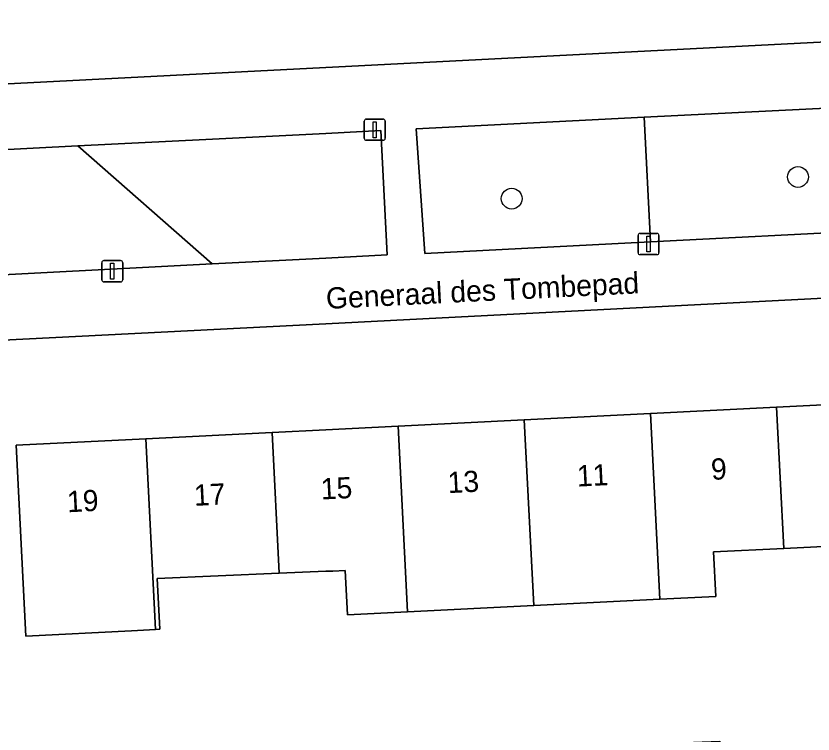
# Model space of a CAD drawing. Extents: x 161084 to 161928, y 385354 to 386522.
# Drawn here: x 161485.38 to 161523, y 385918.63 to 385952.51 of the extents above; entities that cross this region are included whole.
import ezdxf

# ---------------------------------------------------------------- set-up
doc = ezdxf.new("R2010")
doc.units = 0
for name, color, linetype in [('IMGEO_Boom', 7, 'Continuous'), ('IMGEO_Erf', 7, 'Continuous'), ('IMGEO_Groenvoorziening', 7, 'Continuous'), ('IMGEO_Lichtmast', 7, 'Continuous'), ('IMGEO_Openbare_ruimte_label', 7, 'Continuous'), ('IMGEO_Pand', 7, 'Continuous'), ('IMGEO_Pand_nummerreeks', 7, 'Continuous'), ('IMGEO_Voetpad_open', 7, 'Continuous')]:
    doc.layers.add(name, color=color, linetype=linetype)

msp = doc.modelspace()

# ---------------------------------------------------------------- linework, layer by layer
at = {"layer": 'IMGEO_Boom'}
for centre in [(161522.285, 385944.91), (161508.773, 385943.888)]:
    msp.add_circle(centre, 0.489, dxfattribs=at)
at = {"layer": 'IMGEO_Erf'}
for points in [[(161480.026, 385974.042), (161481.322, 385949.114), (161500, 385950.071), (161547.567, 385952.508), (161547.214, 385959.403)], [(161548.21, 385940.46), (161500, 385937.988), (161481.966, 385937.063), (161483.203, 385912.039), (161486.552, 385912.255), (161486.366, 385915.25), (161492.329, 385915.556), (161492.261, 385916.772), (161494.738, 385916.899), (161494.971, 385912.687), (161502.108, 385913.275), (161501.947, 385917.52), (161504.2, 385917.606), (161506.685, 385917.7), (161506.847, 385913.454), (161514.014, 385913.869), (161513.853, 385918.114), (161516.106, 385918.2), (161518.591, 385918.294), (161518.753, 385914.048), (161525.846, 385914.459)], [(161527.563, 385927.679), (161521.611, 385927.381), (161518.305, 385927.216), (161518.41, 385925.121), (161515.764, 385924.988), (161509.811, 385924.691), (161503.858, 385924.394), (161501.02, 385924.252), (161500.915, 385926.347), (161500.335, 385926.318), (161500, 385926.304), (161497.799, 385926.211), (161492.041, 385925.968), (161492.162, 385923.567), (161491.966, 385923.557), (161490.837, 385923.5), (161485.843, 385923.249), (161485.39, 385932.25), (161491.512, 385932.558), (161497.464, 385932.857), (161500, 385932.985), (161503.417, 385933.157), (161509.369, 385933.457), (161515.322, 385933.756), (161521.274, 385934.056), (161527.226, 385934.356)]]:
    msp.add_lwpolyline(points, dxfattribs=at)
at = {"layer": 'IMGEO_Groenvoorziening'}
for points in [[(161515.324, 385941.85), (161525.81, 385942.389), (161525.513, 385948.256), (161515.026, 385947.725)], [(161515.324, 385941.85), (161515.026, 385947.725), (161504.271, 385947.181), (161504.669, 385941.303)], [(161488.303, 385946.373), (161494.641, 385940.806), (161500, 385941.081), (161502.899, 385941.23), (161502.602, 385947.097), (161500, 385946.965), (161494.344, 385946.679)], [(161494.641, 385940.806), (161488.303, 385946.373), (161481.36, 385946.022), (161481.758, 385940.144)]]:
    msp.add_lwpolyline(points, close=True, dxfattribs=at)
at = {"layer": 'IMGEO_Lichtmast'}
for p, q in [((161501.913, 385947.64), (161502.703, 385947.64)), ((161502.703, 385947.64), (161501.913, 385947.64)), ((161501.813, 385946.74), (161501.813, 385947.54)), ((161501.813, 385947.54), (161501.813, 385946.74)), ((161502.803, 385947.54), (161502.803, 385946.74)), ((161502.803, 385946.74), (161502.803, 385947.54)), ((161502.703, 385946.64), (161501.913, 385946.64)), ((161501.913, 385946.64), (161502.703, 385946.64)), ((161514.735, 385941.346), (161514.735, 385942.146)), ((161514.735, 385942.146), (161514.735, 385941.346)), ((161514.835, 385942.246), (161515.625, 385942.246)), ((161515.625, 385942.246), (161514.835, 385942.246)), ((161515.725, 385942.146), (161515.725, 385941.346)), ((161515.725, 385941.346), (161515.725, 385942.146)), ((161515.625, 385941.246), (161514.835, 385941.246)), ((161514.835, 385941.246), (161515.625, 385941.246)), ((161489.428, 385940.063), (161489.428, 385940.863)), ((161489.428, 385940.863), (161489.428, 385940.063)), ((161489.528, 385940.963), (161490.318, 385940.963)), ((161490.318, 385940.963), (161489.528, 385940.963)), ((161490.418, 385940.863), (161490.418, 385940.063)), ((161490.418, 385940.063), (161490.418, 385940.863)), ((161490.318, 385939.963), (161489.528, 385939.963)), ((161489.528, 385939.963), (161490.318, 385939.963))]:
    msp.add_line(p, q, dxfattribs=at)
for points in [[(161502.233, 385947.515), (161502.383, 385947.515), (161502.383, 385946.765), (161502.233, 385946.765), (161502.233, 385947.515)], [(161515.155, 385942.121), (161515.305, 385942.121), (161515.305, 385941.371), (161515.155, 385941.371), (161515.155, 385942.121)], [(161489.848, 385940.838), (161489.998, 385940.838), (161489.998, 385940.088), (161489.848, 385940.088), (161489.848, 385940.838)]]:
    msp.add_lwpolyline(points, dxfattribs=at)
for centre, start, end in [((161501.913, 385947.54), 90, 180), ((161501.913, 385947.54), 90, 180), ((161502.703, 385947.54), 0, 90), ((161502.703, 385947.54), 360, 90), ((161501.913, 385946.74), 180, 270), ((161501.913, 385946.74), 180, 270), ((161502.703, 385946.74), 270, 0), ((161502.703, 385946.74), 270, 0), ((161514.835, 385942.146), 90, 180), ((161514.835, 385942.146), 90, 180), ((161515.625, 385942.146), 0, 90), ((161515.625, 385942.146), 360, 90), ((161514.835, 385941.346), 180, 270), ((161514.835, 385941.346), 180, 270), ((161515.625, 385941.346), 270, 0), ((161515.625, 385941.346), 270, 0), ((161489.528, 385940.863), 90, 180), ((161489.528, 385940.863), 90, 180), ((161490.318, 385940.863), 0, 90), ((161490.318, 385940.863), 360, 90), ((161489.528, 385940.063), 180, 270), ((161489.528, 385940.063), 180, 270), ((161490.318, 385940.063), 270, 0), ((161490.318, 385940.063), 270, 0)]:
    msp.add_arc(centre, 0.1, start, end, dxfattribs=at)
at = {"layer": 'IMGEO_Pand'}
for points in [[(161515.764, 385924.988), (161518.41, 385925.121), (161518.305, 385927.216), (161521.611, 385927.381), (161521.274, 385934.056), (161515.322, 385933.756)], [(161521.611, 385927.381), (161527.563, 385927.679), (161527.226, 385934.356), (161521.274, 385934.056)], [(161515.322, 385933.756), (161509.369, 385933.457), (161509.811, 385924.691), (161515.764, 385924.988)], [(161509.369, 385933.457), (161503.417, 385933.157), (161503.858, 385924.394), (161509.811, 385924.691)], [(161503.417, 385933.157), (161500, 385932.985), (161497.464, 385932.857), (161497.799, 385926.211), (161500, 385926.304), (161500.335, 385926.318), (161500.915, 385926.347), (161501.02, 385924.252), (161503.858, 385924.394)], [(161491.512, 385932.558), (161485.39, 385932.25), (161485.843, 385923.249), (161490.837, 385923.5), (161491.966, 385923.557)], [(161491.966, 385923.557), (161492.162, 385923.567), (161492.041, 385925.968), (161497.799, 385926.211), (161497.464, 385932.857), (161491.512, 385932.558)]]:
    msp.add_lwpolyline(points, close=True, dxfattribs=at)
at = {"layer": 'IMGEO_Voetpad_open'}
for points in [[(161547.567, 385952.508), (161500, 385950.071), (161481.322, 385949.114), (161481.36, 385946.022), (161488.303, 385946.373), (161494.344, 385946.679), (161500, 385946.965), (161502.602, 385947.097), (161502.899, 385941.23), (161500, 385941.081), (161494.641, 385940.806), (161481.758, 385940.144), (161481.966, 385937.063), (161500, 385937.988), (161548.21, 385940.46), (161548.03, 385943.533), (161537.543, 385942.995), (161527.6, 385942.484), (161527.202, 385948.362), (161537.246, 385948.87), (161538.148, 385948.916), (161547.733, 385949.401)], [(161515.026, 385947.725), (161525.513, 385948.256), (161525.81, 385942.389), (161515.324, 385941.85), (161504.669, 385941.303), (161504.271, 385947.181)]]:
    msp.add_lwpolyline(points, close=True, dxfattribs=at)

# ---------------------------------------------------------------- texts
at = {"layer": 'IMGEO_Openbare_ruimte_label'}
msp.add_text('Generaal des Tombepad', height=1, rotation=2.8653, dxfattribs=at).set_placement((161500.035, 385938.683))
at = {"layer": 'IMGEO_Pand_nummerreeks'}
for s, p in [('9', (161518.204, 385930.617)), ('13', (161505.773, 385929.991)), ('11', (161511.872, 385930.299)), ('15', (161499.787, 385929.69)), ('17', (161493.8, 385929.389)), ('19', (161487.814, 385929.087))]:
    msp.add_text(s, height=1, rotation=2.8814, dxfattribs=at).set_placement(p)

doc.saveas('drawing.dxf')
